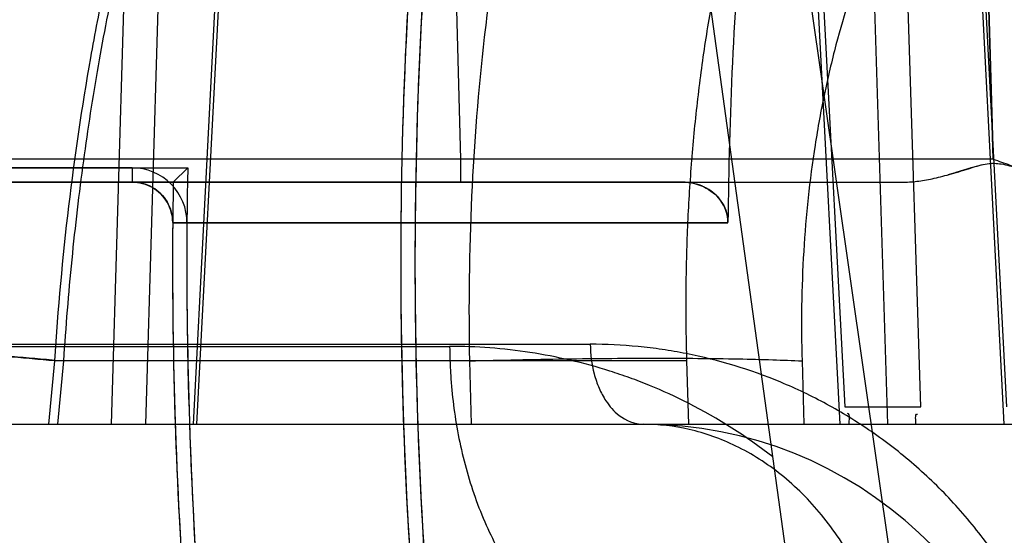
# Model space of a CAD drawing. Header units: millimetres. Extents: x 0 to 297, y 0 to 210.
# Tile 408 of 438: x 242.0358 to 242.1089, y 159.3557 to 159.3941. Entities that reach past the tile are written whole.
import ezdxf

# ---------------------------------------------------------------- set-up
doc = ezdxf.new("R2010")
doc.units = ezdxf.units.MM
doc.header["$LTSCALE"] = 16.335
doc.layers.get('0').update_dxf_attribs({"linetype": 'CONTINUOUS'})
for name, color, linetype in [('AXES_REF', 7, 'CONTINUOUS'), ('INTFCLR_1', 7, 'CONTINUOUS'), ('INTFCLR_144815', 7, 'CONTINUOUS'), ('INTFCLR_72935', 7, 'CONTINUOUS')]:
    doc.layers.add(name, color=color, linetype=linetype)

msp = doc.modelspace()

# ---------------------------------------------------------------- linework, layer by layer
at = {"color": 7, "linetype": 'Continuous'}
for radius in [5.8174969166, 5.817, 5.7797484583]:
    msp.add_circle((241.4979109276, 154.8339782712), radius, dxfattribs=at)
msp.add_arc((241.4979109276, 154.8339782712), 5.76, 278.2771290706, 261.7228709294, dxfattribs=at)
at = {"layer": 'AXES_REF', "color": 7, "linetype": 'Continuous'}
msp.add_arc((241.4979109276, 154.8339782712), 5.892, 113.0826660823, 66.91733391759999, dxfattribs=at)
at = {"layer": 'AXES_REF', "color": 9, "linetype": 'Continuous'}
msp.add_arc((241.4979109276, 154.8339782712), 5.3067073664, 94.4118118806, 85.5881881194, dxfattribs=at)
at = {"layer": 'INTFCLR_1', "color": 6, "linetype": 'Continuous'}
for p, q in [((242.0441609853, 159.3830362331), (241.9580579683, 159.3830362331)), ((242.0850067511, 159.3819782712), (241.8700786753, 159.3819782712)), ((242.088387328, 159.3789536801), (242.0471608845, 159.3789536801)), ((242.0471608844, 159.3789536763), (242.0482188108, 159.3789450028))]:
    msp.add_line(p, q, dxfattribs=at)
at = {"layer": 'INTFCLR_1', "color": 9, "linetype": 'Continuous'}
msp.add_line((242.0441609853, 159.3830362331), (242.0441609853, 159.3819782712), dxfattribs=at)
at = {"layer": 'INTFCLR_1', "color": 6, "linetype": 'Continuous'}
for centre, radius, start, end in [((242.4100786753, 159.3759782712), 0.3459879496, 172.3704884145, 183.9851791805), ((242.4100786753, 159.3759782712), 0.3449299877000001, 172.3704828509, 183.9926675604), ((242.4100786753, 159.3759782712), 0.3217051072, 175.2251899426, 179.4664088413), ((242.0441609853, 159.3789782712), 0.0040579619, 359.5302632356, 89.9999957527), ((242.4100786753, 159.3759782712), 0.3629299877, 179.5302673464, 183.9440080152), ((242.4100786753, 159.3759782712), 0.3618720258, 179.5302673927, 183.9452897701)]:
    msp.add_arc(centre, radius, start, end, dxfattribs=at)
for points, knots in [([(242.0441609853, 159.3819782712), (242.0446688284, 159.3819782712), (242.0457096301, 159.3817064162), (242.0468676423, 159.38057586), (242.0471631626, 159.3795094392), (242.0471609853, 159.3789782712)], [0, 0, 0, 0, 0.3270301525, 0.6579467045, 1, 1, 1, 1]), ([(242.088387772, 159.3789742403), (242.0883905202, 159.379568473), (242.0879827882, 159.38069205), (242.0866383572, 159.3817393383), (242.0855625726, 159.3819782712), (242.0850067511, 159.3819782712)], [0, 0, 0, 0, 0.359433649, 0.663803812, 1, 1, 1, 1])]:
    msp.add_open_spline(points, degree=3, knots=knots, dxfattribs=at)
at = {"layer": 'INTFCLR_144815', "color": 9, "linetype": 'Continuous'}
for p, q in [((242.140187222, 159.0763019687), (242.0313803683, 159.8370621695)), ((242.1363578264, 159.0380882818), (242.0818113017, 159.4333639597)), ((242.1027053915, 159.365287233), (242.1006604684, 159.4292036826)), ((242.09820996, 159.4277153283), (242.1002461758, 159.3639782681)), ((242.0517673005, 159.4234938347), (242.0486778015, 159.3639782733)), ((242.0520176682, 159.4234310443), (242.0489340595, 159.363978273)), ((242.0426171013, 159.3639782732), (242.0443066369, 159.4205578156)), ((242.0451603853, 159.3639782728), (242.0468504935, 159.420495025)), ((242.0943233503, 159.4175617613), (242.0970638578, 159.365287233)), ((242.0967195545, 159.363978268), (242.0939543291, 159.416679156)), ((242.1063638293, 159.4126171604), (242.1088703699, 159.3639782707)), ((242.1090845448, 159.3652872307), (242.1066445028, 159.4126799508)), ((242.0679865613, 159.4037464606), (242.0685402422, 159.383684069)), ((242.0685402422, 159.3836840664), (242.0327883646, 159.3836840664)), ((242.1080823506, 159.3836840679), (242.0685402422, 159.3836840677)), ((242.0685402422, 159.3836840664), (242.0685402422, 159.3819782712)), ((241.8718786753, 159.3819782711), (242.101454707, 159.3819782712)), ((241.9187339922, 159.3697688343), (242.067724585, 159.3697688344)), ((241.9335632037, 159.3699259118), (242.0781655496, 159.369925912)), ((242.0383839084, 159.3686885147), (242.0379369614, 159.3639782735)), ((242.0853408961, 159.3686885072), (242.0383840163, 159.3686885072)), ((242.0386301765, 159.3639782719), (242.0390774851, 159.3686885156)), ((242.0691933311, 159.368688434), (242.0693232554, 159.3639782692)), ((241.9389869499, 159.3639782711), (242.9098097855, 159.3639782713))]:
    msp.add_line(p, q, dxfattribs=at)
at = {"layer": 'INTFCLR_144815', "color": 6, "linetype": 'Continuous'}
for p, q in [((242.1080823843, 159.3836840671), (242.107492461, 159.4037468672)), ((242.107492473, 159.4037464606), (242.1080823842, 159.3836840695)), ((242.1047701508, 159.3825338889), (242.1063996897, 159.3830221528)), ((242.0854772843, 159.3639782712), (242.0853408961, 159.3686885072)), ((242.0938858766, 159.36868857), (242.0940211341, 159.3639782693)), ((242.0970638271, 159.365287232), (242.102705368, 159.365287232))]:
    msp.add_line(p, q, dxfattribs=at)
at = {"layer": 'INTFCLR_144815', "color": 7, "linetype": 'Continuous'}
for p, q in [((242.1064390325, 159.3830341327), (242.1053007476, 159.3826869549)), ((242.1072827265, 159.3832722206), (242.1064390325, 159.3830341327))]:
    msp.add_line(p, q, dxfattribs=at)
at = {"layer": 'INTFCLR_144815', "color": 9, "linetype": 'Continuous'}
msp.add_arc((242.0821032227, 159.3339782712), 0.03, 3.9999999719, 89.99999998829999, dxfattribs=at)
for points, knots in [([(242.0390775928, 159.3686885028), (242.0392366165, 159.3711982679), (242.0395403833, 159.3749459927), (242.0400769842, 159.3798999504), (242.0406870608, 159.384714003), (242.0415904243, 159.3905605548), (242.0429071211, 159.3973605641), (242.0441992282, 159.4028439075), (242.0452080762, 159.4065739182), (242.0458075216, 159.4086492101), (242.0467058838, 159.4116299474), (242.0481297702, 159.4159073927), (242.0502395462, 159.4213181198), (242.0521613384, 159.4255444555), (242.0535912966, 159.4283404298), (242.0544188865, 159.4298668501), (242.0556388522, 159.4320317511), (242.0575218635, 159.4350767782), (242.0610047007, 159.4398899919), (242.0643796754, 159.4435739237), (242.0674810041, 159.4462326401), (242.0693744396, 159.447703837), (242.0708224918, 159.4486779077), (242.0717636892, 159.4492488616)], [0, 0, 0, 0, 0.0839822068, 0.1255314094, 0.166399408, 0.2460266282, 0.3230456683, 0.3976498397, 0.43409919, 0.4520761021, 0.4697861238, 0.5380636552, 0.6025619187, 0.6636457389, 0.6930137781, 0.7074212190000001, 0.7216279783, 0.7760004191, 0.8268564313, 0.9199491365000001, 0.9418203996, 0.9632373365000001, 1, 1, 1, 1]), ([(242.0894179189, 159.442912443), (242.0878718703, 159.4413056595), (242.0856639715, 159.4386132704), (242.0833577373, 159.4351492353), (242.0820214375, 159.4329076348), (242.0799630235, 159.4291807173), (242.0778471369, 159.4244992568), (242.076058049, 159.4195550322), (242.0750787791, 159.41650211), (242.0736268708, 159.4115749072), (242.0722318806, 159.4055547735), (242.0711720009, 159.3993566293), (242.0706414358, 159.395627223), (242.0699208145, 159.3897949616), (242.069220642, 159.3808090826), (242.0691183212, 159.3727676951), (242.0691933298, 159.3686885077)], [0, 0, 0, 0, 0.0850352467, 0.1321993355, 0.1586374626, 0.184533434, 0.2945491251, 0.3540148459, 0.3850058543, 0.4168022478, 0.5498956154, 0.6203095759, 0.6565717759, 0.6935412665, 0.8444107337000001, 1, 1, 1, 1]), ([(242.0603477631, 159.4397692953), (242.0597446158, 159.4390363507), (242.0587924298, 159.4378147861), (242.0575325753, 159.4360597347), (242.0556800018, 159.4333151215), (242.0540536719, 159.4305564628), (242.0515270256, 159.4257595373), (242.0498396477, 159.422040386), (242.0482401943, 159.4179824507), (242.0471604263, 159.4150708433), (242.0453445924, 159.4096864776), (242.0435658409, 159.4032516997), (242.042248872, 159.3974046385), (242.0415444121, 159.3939010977), (242.0405374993, 159.3884607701), (242.0393079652, 159.3800681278), (242.0386268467, 159.3725286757), (242.0383839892, 159.3686885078)], [0, 0, 0, 0, 0.037731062, 0.0615327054, 0.0858667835, 0.1693452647, 0.1886175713, 0.301387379, 0.3313841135, 0.3620034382, 0.4248151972, 0.5572078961, 0.6271273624, 0.6630327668, 0.6992546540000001, 0.8470480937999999, 1, 1, 1, 1]), ([(242.0443068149, 159.4205578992), (242.0436518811, 159.4202311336), (242.0408483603, 159.4187466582), (242.0371538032, 159.4162589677), (242.033365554, 159.4129938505), (242.0313285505, 159.4109381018), (242.030013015, 159.4094770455), (242.0291349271, 159.4084633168), (242.0276277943, 159.4066192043), (242.0255904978, 159.4038182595), (242.0233409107, 159.400207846), (242.021812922, 159.3973322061), (242.0208523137, 159.3953311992), (242.0202172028, 159.3939504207), (242.0191520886, 159.3914769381), (242.0177840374, 159.3878298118), (242.0163880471, 159.3832918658), (242.0154309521, 159.3793826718), (242.0147874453, 159.3761666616), (242.0142246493, 159.372867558), (242.0139068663, 159.3703648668), (242.0137417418, 159.3686885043)], [0, 0, 0, 0, 0.0349656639, 0.1515158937, 0.2116583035, 0.2737159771, 0.2895989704, 0.3055789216, 0.337781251, 0.4033508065, 0.4708757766, 0.5408433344, 0.5587814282, 0.5769111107, 0.613445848, 0.6874148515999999, 0.7628661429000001, 0.8401335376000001, 0.8795657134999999, 0.9195289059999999, 1, 1, 1, 1]), ([(242.1066445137, 159.4126799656), (242.1063084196, 159.4122894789), (242.1056617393, 159.4115075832), (242.1037844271, 159.4090589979), (242.1018257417, 159.4059459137), (242.1001550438, 159.4026107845), (242.0992492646, 159.4005687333), (242.0979212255, 159.3973075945), (242.09663524, 159.3932942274), (242.0956589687, 159.3891394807), (242.095173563, 159.3866496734), (242.0945184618, 159.3827701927), (242.0938859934, 159.3767789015), (242.093807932, 159.3714073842), (242.0938858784, 159.3686885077)], [0, 0, 0, 0, 0.0330260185, 0.0650214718, 0.1977633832, 0.2678561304, 0.3040333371, 0.3409350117, 0.4935538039, 0.5734544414, 0.6144424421, 0.6561400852, 0.8256420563, 1, 1, 1, 1]), ([(242.0383839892, 159.3686885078), (242.0378314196, 159.3687408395), (242.0367106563, 159.3688453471), (242.0344166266, 159.3690524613), (242.0302720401, 159.3694071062), (242.0255315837, 159.3697654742), (242.0208812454, 159.3700543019), (242.0176773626, 159.3702182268), (242.0148343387, 159.3703230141), (242.0124599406, 159.3703631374), (242.0108139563, 159.3703443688), (242.0097904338, 159.3702829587), (242.009253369, 159.3702322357), (242.0088666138, 159.3701544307), (242.0086293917, 159.3700938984), (242.008484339, 159.3699529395), (242.0086063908, 159.3697963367), (242.0088117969, 159.3696972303), (242.0091370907, 159.3695633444), (242.0095710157, 159.3694310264), (242.0103416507, 159.3692254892), (242.0115073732, 159.3689721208), (242.0124969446, 159.3687852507), (242.0130372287, 159.3686885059)], [0, 0, 0, 0, 0.0479129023, 0.0971672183, 0.1988326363, 0.4069923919, 0.5075252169, 0.6010316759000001, 0.6839158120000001, 0.7530992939, 0.8060063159, 0.8259868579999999, 0.8415409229, 0.85266775, 0.8596520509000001, 0.8633462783, 0.8670826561, 0.8738036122, 0.8838427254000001, 0.8970247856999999, 0.9130811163, 0.9526192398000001, 1, 1, 1, 1]), ([(242.0137417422, 159.3686885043), (242.0132006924, 159.3687853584), (242.012209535, 159.3689724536), (242.0110418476, 159.3692261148), (242.0102695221, 159.3694318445), (242.0098344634, 159.369564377), (242.0095077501, 159.369698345), (242.0093018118, 159.3697977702), (242.0091780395, 159.3699537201), (242.0093215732, 159.370095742), (242.0095585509, 159.3701560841), (242.0099442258, 159.3702341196), (242.0104807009, 159.3702848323), (242.0115034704, 159.3703463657), (242.0131489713, 159.3703651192), (242.0155230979, 159.3703249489), (242.0183663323, 159.3702200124), (242.0215707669, 159.3700558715), (242.026222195, 159.3697666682), (242.032086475, 159.3693229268), (242.0367840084, 159.3689058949), (242.0390775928, 159.3686885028)], [0, 0, 0, 0, 0.0474327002, 0.08702920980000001, 0.1031164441, 0.1163299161, 0.1264001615, 0.1331502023, 0.136904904, 0.1405827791, 0.1475406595, 0.1586407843, 0.1741697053, 0.1941272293, 0.2469955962, 0.3161509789, 0.3990162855, 0.4925111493, 0.5930368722, 0.8011854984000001, 1, 1, 1, 1]), ([(242.067724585, 159.3697688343), (242.0677266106, 159.3694137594), (242.0677411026, 159.3686979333), (242.0678129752, 159.3672480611), (242.0679874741, 159.3654090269), (242.0683387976, 159.3631934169), (242.0690044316, 159.3602587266), (242.0701964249, 159.3567461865), (242.0721963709, 159.3529592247), (242.0746712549, 159.3498493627), (242.0774776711, 159.3475909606), (242.0804326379, 159.3462667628), (242.0824561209, 159.3459782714), (242.0834124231, 159.3459782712)], [0, 0, 0, 0, 0.0340774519, 0.0687006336, 0.1393008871, 0.2112464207, 0.2838353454, 0.4279363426, 0.5658356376, 0.6928549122, 0.8067642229, 0.908222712, 1, 1, 1, 1]), ([(242.0917215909, 159.361546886), (242.0897735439, 159.3630795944), (242.086763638, 159.3649953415), (242.0830662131, 159.3666853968), (242.0811026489, 159.367440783), (242.0781911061, 159.3684272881), (242.0737479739, 159.3694643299), (242.0697186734, 159.369767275), (242.067724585, 159.3697688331)], [0, 0, 0, 0, 0.2880499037, 0.4110753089, 0.4721245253, 0.5324505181, 0.7682691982, 1, 1, 1, 1]), ([(242.0781655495, 159.369925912), (242.078169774, 159.3691883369), (242.0783093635, 159.3680680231), (242.0787866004, 159.3666702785), (242.0793610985, 159.3655891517), (242.0803327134, 159.3644494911), (242.081463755, 159.3639782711), (242.0821032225, 159.3639782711)], [0, 0, 0, 0, 0.2842053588, 0.4289523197, 0.5674313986, 0.7536019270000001, 1, 1, 1, 1]), ([(242.1124939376, 159.3459782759), (242.1123508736, 159.3463762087), (242.1119352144, 159.3474708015), (242.1111700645, 159.3492223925), (242.1098310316, 159.3518293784), (242.1082779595, 159.3542776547), (242.1065368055, 159.3565411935), (242.1047162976, 159.3586437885), (242.1022699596, 159.361018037), (242.0996139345, 159.3630789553), (242.0974068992, 159.3645148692), (242.0951897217, 159.3657973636), (242.0912617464, 159.3676753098), (242.0871062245, 159.3689340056), (242.0835124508, 159.3695510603), (242.0811397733, 159.3698395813), (242.0793526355, 159.3699244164), (242.0781655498, 159.369925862)], [0, 0, 0, 0, 0.0284645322, 0.0787984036, 0.1285671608, 0.2256500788, 0.273394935, 0.320708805, 0.412764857, 0.5023490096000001, 0.5465190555, 0.5899295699, 0.6746804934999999, 0.8391693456, 0.8798035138, 0.9200937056, 1, 1, 1, 1]), ([(242.0691933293, 159.3686885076), (242.0703683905, 159.3687208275), (242.0727274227, 159.3687783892), (242.0762535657, 159.3688425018), (242.079727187, 159.3688822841), (242.0840277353, 159.3689002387), (242.0880089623, 159.3688716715), (242.0915910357, 159.3687839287), (242.0931620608, 159.368723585), (242.0938858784, 159.3686885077)], [0, 0, 0, 0, 0.1427902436, 0.2866379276, 0.4283935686, 0.5647589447, 0.8090350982, 0.9119737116, 1, 1, 1, 1]), ([(242.1011425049, 159.3408185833), (242.1011027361, 159.3422470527), (242.1008144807, 159.3451632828), (242.0997290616, 159.3494714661), (242.0979416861, 159.3535982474), (242.0954903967, 159.3572811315), (242.0924923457, 159.3602863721), (242.0891294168, 159.3624495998), (242.0856225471, 159.363706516), (242.0832443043, 159.3639782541), (242.0821033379, 159.3639782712)], [0, 0, 0, 0, 0.1297853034, 0.2650928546, 0.4019477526, 0.5362419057, 0.6645323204, 0.7847508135, 0.8963762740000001, 1, 1, 1, 1])]:
    msp.add_open_spline(points, degree=3, knots=knots, dxfattribs=at)
at = {"layer": 'INTFCLR_144815', "color": 6, "linetype": 'Continuous'}
for points, knots in [([(242.0853408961, 159.3686885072), (242.0852954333, 159.3702589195), (242.0852561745, 159.3733932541), (242.0853546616, 159.3780786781), (242.0856122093, 159.3827227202), (242.086029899, 159.387310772), (242.0866087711, 159.3918300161), (242.0873509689, 159.3962716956), (242.0882584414, 159.4006218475), (242.0893350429, 159.4048744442), (242.0905853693, 159.4090208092), (242.0920160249, 159.4130551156), (242.0930993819, 159.4156768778), (242.0936727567, 159.4169635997)], [0, 0, 0, 0, 0.09544020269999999, 0.1903798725, 0.2846433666, 0.3779344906, 0.4701898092, 0.5613594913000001, 0.6514315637, 0.7400675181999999, 0.8277651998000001, 0.9144240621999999, 1, 1, 1, 1]), ([(242.1080823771, 159.3836840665), (242.1084946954, 159.3835381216), (242.1092773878, 159.3832581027), (242.1104036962, 159.3828872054), (242.1114243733, 159.3825817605), (242.1123474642, 159.3823456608), (242.1131772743, 159.3821729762), (242.1141119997, 159.3820272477), (242.1147770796, 159.3819782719), (242.1151926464, 159.3819782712)], [0, 0, 0, 0, 0.1786388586, 0.3394965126, 0.4842572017, 0.6136897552, 0.7285313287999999, 0.8302725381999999, 1, 1, 1, 1])]:
    msp.add_open_spline(points, degree=3, knots=knots, dxfattribs=at)
at = {"layer": 'INTFCLR_144815', "color": 7, "linetype": 'Continuous'}
for points, knots in [([(242.1014547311, 159.3819782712), (242.1018222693, 159.3819782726), (242.1025780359, 159.3820383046), (242.1037530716, 159.3822595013), (242.1050460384, 159.3826018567), (242.1059521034, 159.3828833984), (242.1064390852, 159.3830341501)], [0, 0, 0, 0, 0.2156589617, 0.4433020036, 0.7008774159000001, 1, 1, 1, 1]), ([(242.1064390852, 159.3830341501), (242.1068346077, 159.3831594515), (242.1075651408, 159.3834031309), (242.1087588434, 159.3833747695), (242.1094829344, 159.3831396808), (242.1098759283, 159.383021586)], [0, 0, 0, 0, 0.353962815, 0.6499117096, 1, 1, 1, 1])]:
    msp.add_open_spline(points, degree=3, knots=knots, dxfattribs=at)
msp.add_open_spline([(242.1064389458, 159.3830345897), (242.1064258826, 159.383030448), (242.1064128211, 159.3830263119), (242.1063997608, 159.3830221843)], degree=3, dxfattribs=at)
at = {"layer": 'INTFCLR_144815', "color": 6, "linetype": 'Continuous'}
for points in [[(242.0973844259, 159.3639782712), (242.0973532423, 159.3642446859), (242.0975360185, 159.3647744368), (242.097267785, 159.3647744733)], [(242.1023366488, 159.3639782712), (242.1023748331, 159.3642340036), (242.1022146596, 159.3647418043), (242.102473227, 159.3647418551)]]:
    msp.add_open_spline(points, degree=3, dxfattribs=at)
at = {"layer": 'INTFCLR_72935', "color": 6, "linetype": 'Continuous'}
for p, q in [((241.9551076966, 159.3830362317), (242.0482754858, 159.3830362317)), ((242.0471982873, 159.3819782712), (242.0482754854, 159.3830362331)), ((242.0850067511, 159.3819782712), (241.8700786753, 159.3819782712)), ((242.0471608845, 159.3789536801), (242.0883873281, 159.3789536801))]:
    msp.add_line(p, q, dxfattribs=at)
for radius, start, end in [(0.3459879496, 171.9561172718, 183.9851791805), (0.3449299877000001, 172.1087359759, 183.986556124), (0.3217051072, 175.2251899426, 179.4663576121), (0.3618720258, 178.882430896, 183.9452897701), (0.3629299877, 179.0527364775, 183.9382576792)]:
    msp.add_arc((242.4100786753, 159.3759782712), radius, start, end, dxfattribs=at)
for points, knots in [([(242.0471611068, 159.3789768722), (242.0471632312, 159.3794951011), (242.046878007, 159.3805530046), (242.0457310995, 159.3816980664), (242.0446762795, 159.3819782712), (242.0441609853, 159.3819782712)], [0, 0, 0, 0, 0.3336468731, 0.6682452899, 1, 1, 1, 1]), ([(242.0850067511, 159.3819782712), (242.0856121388, 159.3819782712), (242.0867965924, 159.3816941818), (242.0880766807, 159.3805336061), (242.0883900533, 159.379466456), (242.0883877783, 159.3789745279)], [0, 0, 0, 0, 0.3659903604, 0.7025990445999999, 1, 1, 1, 1])]:
    msp.add_open_spline(points, degree=3, knots=knots, dxfattribs=at)

doc.saveas('drawing.dxf')
